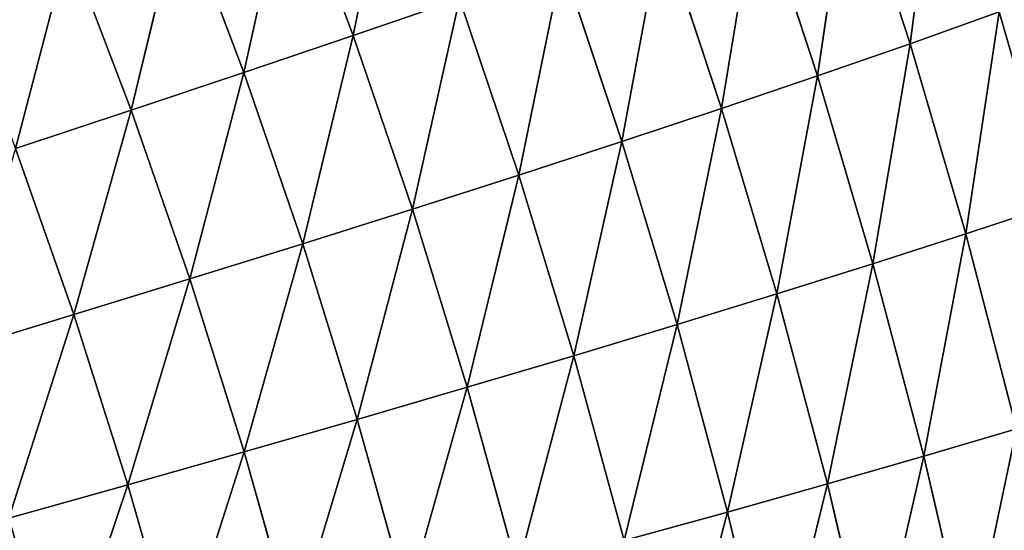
# Model space of a CAD drawing. Extents: x 0 to 500, y 0 to 390.
# Tile 847 of 1056: x 445 to 470, y 246 to 259. Entities that reach past the tile are written whole.
import ezdxf

# ---------------------------------------------------------------- set-up
doc = ezdxf.new("R2010")
doc.units = 0
doc.header["$LTSCALE"] = 25.4
doc.layers.get('0').update_dxf_attribs({"linetype": 'CONTINUOUS'})

# ---------------------------------------------------------------- blocks, each defined once
blk = doc.blocks.new('ATLANTA505_-_S_STL')
at = {"color": 0}
for p, q in [((468.437, 85.531, 125.494), (467.71, 82.165, 131.119)), ((468.437, 85.531, 125.494), (467.71, 82.165, 131.119)), ((467.71, 82.165, 131.119), (469.99, 85.518, 130.306)), ((467.71, 82.165, 131.119), (469.99, 85.518, 130.306)), ((469.135, 82.161, 135.993), (469.99, 85.518, 130.306)), ((469.135, 82.161, 135.993), (469.99, 85.518, 130.306)), ((471.418, 85.51, 135.238), (469.135, 82.161, 135.993)), ((471.418, 85.51, 135.238), (469.135, 82.161, 135.993)), ((471.418, 85.51, 135.238), (469.99, 85.518, 130.306)), ((471.418, 85.51, 135.238), (469.99, 85.518, 130.306)), ((466.163, 82.175, 126.364), (465.34, 78.922, 131.944)), ((466.163, 82.175, 126.364), (465.34, 78.922, 131.944)), ((465.34, 78.922, 131.944), (467.71, 82.165, 131.119)), ((465.34, 78.922, 131.944), (467.71, 82.165, 131.119)), ((466.163, 82.175, 126.364), (467.71, 82.165, 131.119)), ((466.163, 82.175, 126.364), (467.71, 82.165, 131.119)), ((466.761, 78.922, 136.758), (467.71, 82.165, 131.119)), ((466.761, 78.922, 136.758), (467.71, 82.165, 131.119)), ((469.135, 82.161, 135.993), (466.761, 78.922, 136.758)), ((469.135, 82.161, 135.993), (466.761, 78.922, 136.758)), ((469.135, 82.161, 135.993), (467.71, 82.165, 131.119)), ((469.135, 82.161, 135.993), (467.71, 82.165, 131.119)), ((468.059, 78.929, 141.689), (470.436, 82.163, 140.986)), ((468.059, 78.929, 141.689), (470.436, 82.163, 140.986)), ((468.059, 78.929, 141.689), (469.135, 82.161, 135.993)), ((468.059, 78.929, 141.689), (469.135, 82.161, 135.993)), ((470.436, 82.163, 140.986), (469.135, 82.161, 135.993)), ((470.436, 82.163, 140.986), (469.135, 82.161, 135.993)), ((469.235, 78.944, 146.735), (470.436, 82.163, 140.986)), ((469.235, 78.944, 146.735), (470.436, 82.163, 140.986)), ((463.798, 78.928, 127.246), (462.88, 75.794, 132.78)), ((463.798, 78.928, 127.246), (462.88, 75.794, 132.78)), ((462.88, 75.794, 132.78), (465.34, 78.922, 131.944)), ((462.88, 75.794, 132.78), (465.34, 78.922, 131.944)), ((463.798, 78.928, 127.246), (465.34, 78.922, 131.944)), ((463.798, 78.928, 127.246), (465.34, 78.922, 131.944)), ((466.761, 78.922, 136.758), (464.296, 75.799, 137.533)), ((464.296, 75.799, 137.533), (465.34, 78.922, 131.944)), ((464.296, 75.799, 137.533), (465.34, 78.922, 131.944)), ((466.761, 78.922, 136.758), (464.296, 75.799, 137.533)), ((466.761, 78.922, 136.758), (465.34, 78.922, 131.944)), ((466.761, 78.922, 136.758), (465.34, 78.922, 131.944)), ((465.593, 75.812, 142.401), (468.059, 78.929, 141.689)), ((465.593, 75.812, 142.401), (468.059, 78.929, 141.689)), ((465.593, 75.812, 142.401), (466.761, 78.922, 136.758)), ((465.593, 75.812, 142.401), (466.761, 78.922, 136.758)), ((468.059, 78.929, 141.689), (466.761, 78.922, 136.758)), ((468.059, 78.929, 141.689), (466.761, 78.922, 136.758)), ((466.768, 75.832, 147.383), (468.059, 78.929, 141.689)), ((466.768, 75.832, 147.383), (468.059, 78.929, 141.689)), ((469.235, 78.944, 146.735), (468.059, 78.929, 141.689)), ((469.235, 78.944, 146.735), (468.059, 78.929, 141.689)), ((461.344, 75.796, 128.141), (460.33, 72.784, 133.628)), ((461.344, 75.796, 128.141), (460.33, 72.784, 133.628)), ((460.33, 72.784, 133.628), (462.88, 75.794, 132.78)), ((460.33, 72.784, 133.628), (462.88, 75.794, 132.78)), ((461.344, 75.796, 128.141), (462.88, 75.794, 132.78)), ((461.344, 75.796, 128.141), (462.88, 75.794, 132.78)), ((464.296, 75.799, 137.533), (461.742, 72.795, 138.32)), ((464.296, 75.799, 137.533), (461.742, 72.795, 138.32)), ((461.742, 72.795, 138.32), (462.88, 75.794, 132.78)), ((461.742, 72.795, 138.32), (462.88, 75.794, 132.78)), ((464.296, 75.799, 137.533), (462.88, 75.794, 132.78)), ((464.296, 75.799, 137.533), (462.88, 75.794, 132.78)), ((463.035, 72.813, 143.123), (465.593, 75.812, 142.401)), ((463.035, 72.813, 143.123), (465.593, 75.812, 142.401)), ((463.035, 72.813, 143.123), (464.296, 75.799, 137.533)), ((463.035, 72.813, 143.123), (464.296, 75.799, 137.533)), ((464.211, 72.839, 148.039), (465.593, 75.812, 142.401)), ((464.211, 72.839, 148.039), (465.593, 75.812, 142.401)), ((465.593, 75.812, 142.401), (464.296, 75.799, 137.533)), ((465.593, 75.812, 142.401), (464.296, 75.799, 137.533)), ((466.768, 75.832, 147.383), (465.593, 75.812, 142.401)), ((466.768, 75.832, 147.383), (465.593, 75.812, 142.401)), ((457.689, 69.897, 134.489), (460.33, 72.784, 133.628)), ((457.689, 69.897, 134.489), (460.33, 72.784, 133.628)), ((458.8, 72.782, 129.05), (457.689, 69.897, 134.489)), ((458.8, 72.782, 129.05), (457.689, 69.897, 134.489)), ((458.8, 72.782, 129.05), (460.33, 72.784, 133.628)), ((458.8, 72.782, 129.05), (460.33, 72.784, 133.628)), ((461.742, 72.795, 138.32), (459.097, 69.912, 139.117)), ((461.742, 72.795, 138.32), (459.097, 69.912, 139.117)), ((459.097, 69.912, 139.117), (460.33, 72.784, 133.628)), ((459.097, 69.912, 139.117), (460.33, 72.784, 133.628)), ((461.742, 72.795, 138.32), (460.33, 72.784, 133.628)), ((461.742, 72.795, 138.32), (460.33, 72.784, 133.628)), ((460.388, 69.936, 143.855), (463.035, 72.813, 143.123)), ((460.388, 69.936, 143.855), (463.035, 72.813, 143.123)), ((460.388, 69.936, 143.855), (461.742, 72.795, 138.32)), ((460.388, 69.936, 143.855), (461.742, 72.795, 138.32)), ((461.563, 69.969, 148.704), (463.035, 72.813, 143.123)), ((461.563, 69.969, 148.704), (463.035, 72.813, 143.123)), ((463.035, 72.813, 143.123), (461.742, 72.795, 138.32)), ((463.035, 72.813, 143.123), (461.742, 72.795, 138.32)), ((464.211, 72.839, 148.039), (463.035, 72.813, 143.123)), ((464.211, 72.839, 148.039), (463.035, 72.813, 143.123)), ((454.528, 69.89, 125.565), (453.446, 67.121, 130.908)), ((454.528, 69.89, 125.565), (453.446, 67.121, 130.908)), ((453.446, 67.121, 130.908), (456.166, 69.889, 129.972)), ((453.446, 67.121, 130.908), (456.166, 69.889, 129.972)), ((454.962, 67.133, 135.363), (457.689, 69.897, 134.489)), ((454.962, 67.133, 135.363), (457.689, 69.897, 134.489)), ((456.166, 69.889, 129.972), (454.962, 67.133, 135.363)), ((456.166, 69.889, 129.972), (454.962, 67.133, 135.363)), ((456.166, 69.889, 129.972), (457.689, 69.897, 134.489)), ((456.166, 69.889, 129.972), (457.689, 69.897, 134.489)), ((459.097, 69.912, 139.117), (456.365, 67.154, 139.926)), ((459.097, 69.912, 139.117), (456.365, 67.154, 139.926)), ((456.365, 67.154, 139.926), (457.689, 69.897, 134.489)), ((456.365, 67.154, 139.926), (457.689, 69.897, 134.489)), ((457.654, 67.183, 144.598), (459.097, 69.912, 139.117)), ((457.654, 67.183, 144.598), (459.097, 69.912, 139.117)), ((459.097, 69.912, 139.117), (457.689, 69.897, 134.489)), ((459.097, 69.912, 139.117), (457.689, 69.897, 134.489)), ((460.388, 69.936, 143.855), (459.097, 69.912, 139.117)), ((460.388, 69.936, 143.855), (459.097, 69.912, 139.117)), ((450.643, 64.478, 131.858), (453.446, 67.121, 130.908)), ((450.643, 64.478, 131.858), (453.446, 67.121, 130.908)), ((451.816, 67.117, 126.561), (450.643, 64.478, 131.858)), ((451.816, 67.117, 126.561), (450.643, 64.478, 131.858)), ((451.816, 67.117, 126.561), (453.446, 67.121, 130.908)), ((451.816, 67.117, 126.561), (453.446, 67.121, 130.908)), ((452.151, 64.494, 136.25), (454.962, 67.133, 135.363)), ((452.151, 64.494, 136.25), (454.962, 67.133, 135.363)), ((453.446, 67.121, 130.908), (452.151, 64.494, 136.25)), ((453.446, 67.121, 130.908), (452.151, 64.494, 136.25)), ((453.446, 67.121, 130.908), (454.962, 67.133, 135.363)), ((453.446, 67.121, 130.908), (454.962, 67.133, 135.363)), ((456.365, 67.154, 139.926), (453.549, 64.52, 140.747)), ((456.365, 67.154, 139.926), (453.549, 64.52, 140.747)), ((453.549, 64.52, 140.747), (454.962, 67.133, 135.363)), ((453.549, 64.52, 140.747), (454.962, 67.133, 135.363)), ((454.835, 64.554, 145.351), (456.365, 67.154, 139.926)), ((454.835, 64.554, 145.351), (456.365, 67.154, 139.926)), ((456.365, 67.154, 139.926), (454.962, 67.133, 135.363)), ((456.365, 67.154, 139.926), (454.962, 67.133, 135.363)), ((457.654, 67.183, 144.598), (456.365, 67.154, 139.926)), ((457.654, 67.183, 144.598), (456.365, 67.154, 139.926)), ((447.759, 61.961, 132.823), (450.643, 64.478, 131.858)), ((447.759, 61.961, 132.823), (450.643, 64.478, 131.858)), ((449.023, 64.47, 127.573), (447.759, 61.961, 132.823)), ((449.023, 64.47, 127.573), (447.759, 61.961, 132.823)), ((449.023, 64.47, 127.573), (450.643, 64.478, 131.858)), ((449.023, 64.47, 127.573), (450.643, 64.478, 131.858)), ((449.26, 61.982, 137.15), (452.151, 64.494, 136.25)), ((449.26, 61.982, 137.15), (452.151, 64.494, 136.25)), ((450.643, 64.478, 131.858), (449.26, 61.982, 137.15)), ((450.643, 64.478, 131.858), (449.26, 61.982, 137.15)), ((450.643, 64.478, 131.858), (452.151, 64.494, 136.25)), ((450.643, 64.478, 131.858), (452.151, 64.494, 136.25)), ((453.549, 64.52, 140.747), (450.652, 62.012, 141.58)), ((453.549, 64.52, 140.747), (450.652, 62.012, 141.58)), ((450.652, 62.012, 141.58), (452.151, 64.494, 136.25)), ((450.652, 62.012, 141.58), (452.151, 64.494, 136.25)), ((451.934, 62.051, 146.116), (453.549, 64.52, 140.747)), ((451.934, 62.051, 146.116), (453.549, 64.52, 140.747)), ((453.549, 64.52, 140.747), (452.151, 64.494, 136.25)), ((453.549, 64.52, 140.747), (452.151, 64.494, 136.25)), ((454.835, 64.554, 145.351), (453.549, 64.52, 140.747)), ((454.835, 64.554, 145.351), (453.549, 64.52, 140.747)), ((451.934, 62.051, 146.116), (450.652, 62.012, 141.58)), ((451.934, 62.051, 146.116), (450.652, 62.012, 141.58)), ((444.799, 59.572, 133.803), (447.759, 61.961, 132.823)), ((444.799, 59.572, 133.803), (447.759, 61.961, 132.823)), ((446.15, 61.95, 128.601), (444.799, 59.572, 133.803)), ((446.15, 61.95, 128.601), (444.799, 59.572, 133.803)), ((446.15, 61.95, 128.601), (447.759, 61.961, 132.823)), ((446.15, 61.95, 128.601), (447.759, 61.961, 132.823)), ((446.291, 59.597, 138.063), (449.26, 61.982, 137.15)), ((446.291, 59.597, 138.063), (449.26, 61.982, 137.15)), ((447.759, 61.961, 132.823), (446.291, 59.597, 138.063)), ((447.759, 61.961, 132.823), (446.291, 59.597, 138.063)), ((450.652, 62.012, 141.58), (447.676, 59.63, 142.426)), ((450.652, 62.012, 141.58), (447.676, 59.63, 142.426)), ((447.676, 59.63, 142.426), (449.26, 61.982, 137.15)), ((447.676, 59.63, 142.426), (449.26, 61.982, 137.15)), ((447.759, 61.961, 132.823), (449.26, 61.982, 137.15)), ((447.759, 61.961, 132.823), (449.26, 61.982, 137.15)), ((448.955, 59.674, 146.891), (450.652, 62.012, 141.58)), ((448.955, 59.674, 146.891), (450.652, 62.012, 141.58)), ((450.652, 62.012, 141.58), (449.26, 61.982, 137.15)), ((450.652, 62.012, 141.58), (449.26, 61.982, 137.15)), ((443.249, 57.337, 138.99), (446.291, 59.597, 138.063)), ((443.249, 57.337, 138.99), (446.291, 59.597, 138.063)), ((447.676, 59.63, 142.426), (444.628, 57.374, 143.283)), ((447.676, 59.63, 142.426), (444.628, 57.374, 143.283)), ((444.628, 57.374, 143.283), (446.291, 59.597, 138.063)), ((444.628, 57.374, 143.283), (446.291, 59.597, 138.063)), ((444.799, 59.572, 133.803), (446.291, 59.597, 138.063)), ((444.799, 59.572, 133.803), (446.291, 59.597, 138.063)), ((445.901, 57.421, 147.677), (447.676, 59.63, 142.426)), ((445.901, 57.421, 147.677), (447.676, 59.63, 142.426)), ((447.676, 59.63, 142.426), (446.291, 59.597, 138.063)), ((447.676, 59.63, 142.426), (446.291, 59.597, 138.063)), ((448.955, 59.674, 146.891), (447.676, 59.63, 142.426)), ((448.955, 59.674, 146.891), (447.676, 59.63, 142.426))]:
    blk.add_line(p, q, dxfattribs=at)
mesh = blk.add_polyface(dxfattribs=at)
corners = [(472.18, 88.979, 129.503), (469.99, 85.518, 130.306), (471.418, 85.51, 135.238)]
mesh.append_faces([[corners[k] for k in face] for face in [(0, 1, 2)]], dxfattribs={"color": 0})
mesh = blk.add_polyface(dxfattribs=at)
corners = [(468.437, 85.531, 125.494), (466.163, 82.175, 126.364), (467.71, 82.165, 131.119)]
mesh.append_faces([[corners[k] for k in face] for face in [(0, 1, 2)]], dxfattribs={"color": 0})
mesh = blk.add_polyface(dxfattribs=at)
corners = [(468.437, 85.531, 125.494), (467.71, 82.165, 131.119), (469.99, 85.518, 130.306)]
mesh.append_faces([[corners[k] for k in face] for face in [(0, 1, 2)]], dxfattribs={"color": 0})
mesh = blk.add_polyface(dxfattribs=at)
corners = [(469.99, 85.518, 130.306), (467.71, 82.165, 131.119), (469.135, 82.161, 135.993)]
mesh.append_faces([[corners[k] for k in face] for face in [(0, 1, 2)]], dxfattribs={"color": 0})
mesh = blk.add_polyface(dxfattribs=at)
corners = [(469.99, 85.518, 130.306), (469.135, 82.161, 135.993), (471.418, 85.51, 135.238)]
mesh.append_faces([[corners[k] for k in face] for face in [(0, 1, 2)]], dxfattribs={"color": 0})
mesh = blk.add_polyface(dxfattribs=at)
corners = [(471.418, 85.51, 135.238), (469.135, 82.161, 135.993), (470.436, 82.163, 140.986)]
mesh.append_faces([[corners[k] for k in face] for face in [(0, 1, 2)]], dxfattribs={"color": 0})
mesh = blk.add_polyface(dxfattribs=at)
corners = [(466.163, 82.175, 126.364), (463.798, 78.928, 127.246), (465.34, 78.922, 131.944)]
mesh.append_faces([[corners[k] for k in face] for face in [(0, 1, 2)]], dxfattribs={"color": 0})
mesh = blk.add_polyface(dxfattribs=at)
corners = [(466.163, 82.175, 126.364), (465.34, 78.922, 131.944), (467.71, 82.165, 131.119)]
mesh.append_faces([[corners[k] for k in face] for face in [(0, 1, 2)]], dxfattribs={"color": 0})
mesh = blk.add_polyface(dxfattribs=at)
corners = [(467.71, 82.165, 131.119), (465.34, 78.922, 131.944), (466.761, 78.922, 136.758)]
mesh.append_faces([[corners[k] for k in face] for face in [(0, 1, 2)]], dxfattribs={"color": 0})
mesh = blk.add_polyface(dxfattribs=at)
corners = [(467.71, 82.165, 131.119), (466.761, 78.922, 136.758), (469.135, 82.161, 135.993)]
mesh.append_faces([[corners[k] for k in face] for face in [(0, 1, 2)]], dxfattribs={"color": 0})
mesh = blk.add_polyface(dxfattribs=at)
corners = [(469.135, 82.161, 135.993), (466.761, 78.922, 136.758), (468.059, 78.929, 141.689)]
mesh.append_faces([[corners[k] for k in face] for face in [(0, 1, 2)]], dxfattribs={"color": 0})
mesh = blk.add_polyface(dxfattribs=at)
corners = [(470.436, 82.163, 140.986), (469.135, 82.161, 135.993), (468.059, 78.929, 141.689)]
mesh.append_faces([[corners[k] for k in face] for face in [(0, 1, 2)]], dxfattribs={"color": 0})
mesh = blk.add_polyface(dxfattribs=at)
corners = [(470.436, 82.163, 140.986), (468.059, 78.929, 141.689), (469.235, 78.944, 146.735)]
mesh.append_faces([[corners[k] for k in face] for face in [(0, 1, 2)]], dxfattribs={"color": 0})
mesh = blk.add_polyface(dxfattribs=at)
corners = [(471.613, 82.171, 146.096), (470.436, 82.163, 140.986), (469.235, 78.944, 146.735)]
mesh.append_faces([[corners[k] for k in face] for face in [(0, 1, 2)]], dxfattribs={"color": 0})
mesh = blk.add_polyface(dxfattribs=at)
corners = [(463.798, 78.928, 127.246), (461.344, 75.796, 128.141), (462.88, 75.794, 132.78)]
mesh.append_faces([[corners[k] for k in face] for face in [(0, 1, 2)]], dxfattribs={"color": 0})
mesh = blk.add_polyface(dxfattribs=at)
corners = [(463.798, 78.928, 127.246), (462.88, 75.794, 132.78), (465.34, 78.922, 131.944)]
mesh.append_faces([[corners[k] for k in face] for face in [(0, 1, 2)]], dxfattribs={"color": 0})
mesh = blk.add_polyface(dxfattribs=at)
corners = [(465.34, 78.922, 131.944), (462.88, 75.794, 132.78), (464.296, 75.799, 137.533)]
mesh.append_faces([[corners[k] for k in face] for face in [(0, 1, 2)]], dxfattribs={"color": 0})
mesh = blk.add_polyface(dxfattribs=at)
corners = [(466.761, 78.922, 136.758), (464.296, 75.799, 137.533), (465.593, 75.812, 142.401)]
mesh.append_faces([[corners[k] for k in face] for face in [(0, 1, 2)]], dxfattribs={"color": 0})
mesh = blk.add_polyface(dxfattribs=at)
corners = [(466.761, 78.922, 136.758), (465.34, 78.922, 131.944), (464.296, 75.799, 137.533)]
mesh.append_faces([[corners[k] for k in face] for face in [(0, 1, 2)]], dxfattribs={"color": 0})
mesh = blk.add_polyface(dxfattribs=at)
corners = [(468.059, 78.929, 141.689), (466.761, 78.922, 136.758), (465.593, 75.812, 142.401)]
mesh.append_faces([[corners[k] for k in face] for face in [(0, 1, 2)]], dxfattribs={"color": 0})
mesh = blk.add_polyface(dxfattribs=at)
corners = [(468.059, 78.929, 141.689), (465.593, 75.812, 142.401), (466.768, 75.832, 147.383)]
mesh.append_faces([[corners[k] for k in face] for face in [(0, 1, 2)]], dxfattribs={"color": 0})
mesh = blk.add_polyface(dxfattribs=at)
corners = [(469.235, 78.944, 146.735), (468.059, 78.929, 141.689), (466.768, 75.832, 147.383)]
mesh.append_faces([[corners[k] for k in face] for face in [(0, 1, 2)]], dxfattribs={"color": 0})
mesh = blk.add_polyface(dxfattribs=at)
corners = [(461.344, 75.796, 128.141), (458.8, 72.782, 129.05), (460.33, 72.784, 133.628)]
mesh.append_faces([[corners[k] for k in face] for face in [(0, 1, 2)]], dxfattribs={"color": 0})
mesh = blk.add_polyface(dxfattribs=at)
corners = [(461.344, 75.796, 128.141), (460.33, 72.784, 133.628), (462.88, 75.794, 132.78)]
mesh.append_faces([[corners[k] for k in face] for face in [(0, 1, 2)]], dxfattribs={"color": 0})
mesh = blk.add_polyface(dxfattribs=at)
corners = [(462.88, 75.794, 132.78), (460.33, 72.784, 133.628), (461.742, 72.795, 138.32)]
mesh.append_faces([[corners[k] for k in face] for face in [(0, 1, 2)]], dxfattribs={"color": 0})
mesh = blk.add_polyface(dxfattribs=at)
corners = [(464.296, 75.799, 137.533), (461.742, 72.795, 138.32), (463.035, 72.813, 143.123)]
mesh.append_faces([[corners[k] for k in face] for face in [(0, 1, 2)]], dxfattribs={"color": 0})
mesh = blk.add_polyface(dxfattribs=at)
corners = [(464.296, 75.799, 137.533), (462.88, 75.794, 132.78), (461.742, 72.795, 138.32)]
mesh.append_faces([[corners[k] for k in face] for face in [(0, 1, 2)]], dxfattribs={"color": 0})
mesh = blk.add_polyface(dxfattribs=at)
corners = [(465.593, 75.812, 142.401), (464.296, 75.799, 137.533), (463.035, 72.813, 143.123)]
mesh.append_faces([[corners[k] for k in face] for face in [(0, 1, 2)]], dxfattribs={"color": 0})
mesh = blk.add_polyface(dxfattribs=at)
corners = [(465.593, 75.812, 142.401), (463.035, 72.813, 143.123), (464.211, 72.839, 148.039)]
mesh.append_faces([[corners[k] for k in face] for face in [(0, 1, 2)]], dxfattribs={"color": 0})
mesh = blk.add_polyface(dxfattribs=at)
corners = [(466.768, 75.832, 147.383), (465.593, 75.812, 142.401), (464.211, 72.839, 148.039)]
mesh.append_faces([[corners[k] for k in face] for face in [(0, 1, 2)]], dxfattribs={"color": 0})
mesh = blk.add_polyface(dxfattribs=at)
corners = [(457.689, 69.897, 134.489), (458.8, 72.782, 129.05), (456.166, 69.889, 129.972)]
mesh.append_faces([[corners[k] for k in face] for face in [(0, 1, 2)]], dxfattribs={"color": 0})
mesh = blk.add_polyface(dxfattribs=at)
corners = [(457.689, 69.897, 134.489), (460.33, 72.784, 133.628), (458.8, 72.782, 129.05)]
mesh.append_faces([[corners[k] for k in face] for face in [(0, 1, 2)]], dxfattribs={"color": 0})
mesh = blk.add_polyface(dxfattribs=at)
corners = [(459.097, 69.912, 139.117), (460.33, 72.784, 133.628), (457.689, 69.897, 134.489)]
mesh.append_faces([[corners[k] for k in face] for face in [(0, 1, 2)]], dxfattribs={"color": 0})
mesh = blk.add_polyface(dxfattribs=at)
corners = [(461.742, 72.795, 138.32), (459.097, 69.912, 139.117), (460.388, 69.936, 143.855)]
mesh.append_faces([[corners[k] for k in face] for face in [(0, 1, 2)]], dxfattribs={"color": 0})
mesh = blk.add_polyface(dxfattribs=at)
corners = [(459.097, 69.912, 139.117), (461.742, 72.795, 138.32), (460.33, 72.784, 133.628)]
mesh.append_faces([[corners[k] for k in face] for face in [(0, 1, 2)]], dxfattribs={"color": 0})
mesh = blk.add_polyface(dxfattribs=at)
corners = [(463.035, 72.813, 143.123), (461.742, 72.795, 138.32), (460.388, 69.936, 143.855)]
mesh.append_faces([[corners[k] for k in face] for face in [(0, 1, 2)]], dxfattribs={"color": 0})
mesh = blk.add_polyface(dxfattribs=at)
corners = [(463.035, 72.813, 143.123), (460.388, 69.936, 143.855), (461.563, 69.969, 148.704)]
mesh.append_faces([[corners[k] for k in face] for face in [(0, 1, 2)]], dxfattribs={"color": 0})
mesh = blk.add_polyface(dxfattribs=at)
corners = [(464.211, 72.839, 148.039), (463.035, 72.813, 143.123), (461.563, 69.969, 148.704)]
mesh.append_faces([[corners[k] for k in face] for face in [(0, 1, 2)]], dxfattribs={"color": 0})
mesh = blk.add_polyface(dxfattribs=at)
corners = [(453.446, 67.121, 130.908), (454.528, 69.89, 125.565), (451.816, 67.117, 126.561)]
mesh.append_faces([[corners[k] for k in face] for face in [(0, 1, 2)]], dxfattribs={"color": 0})
mesh = blk.add_polyface(dxfattribs=at)
corners = [(453.446, 67.121, 130.908), (456.166, 69.889, 129.972), (454.528, 69.89, 125.565)]
mesh.append_faces([[corners[k] for k in face] for face in [(0, 1, 2)]], dxfattribs={"color": 0})
mesh = blk.add_polyface(dxfattribs=at)
corners = [(454.962, 67.133, 135.363), (456.166, 69.889, 129.972), (453.446, 67.121, 130.908)]
mesh.append_faces([[corners[k] for k in face] for face in [(0, 1, 2)]], dxfattribs={"color": 0})
mesh = blk.add_polyface(dxfattribs=at)
corners = [(454.962, 67.133, 135.363), (457.689, 69.897, 134.489), (456.166, 69.889, 129.972)]
mesh.append_faces([[corners[k] for k in face] for face in [(0, 1, 2)]], dxfattribs={"color": 0})
mesh = blk.add_polyface(dxfattribs=at)
corners = [(456.365, 67.154, 139.926), (457.689, 69.897, 134.489), (454.962, 67.133, 135.363)]
mesh.append_faces([[corners[k] for k in face] for face in [(0, 1, 2)]], dxfattribs={"color": 0})
mesh = blk.add_polyface(dxfattribs=at)
corners = [(457.654, 67.183, 144.598), (459.097, 69.912, 139.117), (456.365, 67.154, 139.926)]
mesh.append_faces([[corners[k] for k in face] for face in [(0, 1, 2)]], dxfattribs={"color": 0})
mesh = blk.add_polyface(dxfattribs=at)
corners = [(456.365, 67.154, 139.926), (459.097, 69.912, 139.117), (457.689, 69.897, 134.489)]
mesh.append_faces([[corners[k] for k in face] for face in [(0, 1, 2)]], dxfattribs={"color": 0})
mesh = blk.add_polyface(dxfattribs=at)
corners = [(457.654, 67.183, 144.598), (460.388, 69.936, 143.855), (459.097, 69.912, 139.117)]
mesh.append_faces([[corners[k] for k in face] for face in [(0, 1, 2)]], dxfattribs={"color": 0})
mesh = blk.add_polyface(dxfattribs=at)
corners = [(450.643, 64.478, 131.858), (451.816, 67.117, 126.561), (449.023, 64.47, 127.573)]
mesh.append_faces([[corners[k] for k in face] for face in [(0, 1, 2)]], dxfattribs={"color": 0})
mesh = blk.add_polyface(dxfattribs=at)
corners = [(450.643, 64.478, 131.858), (453.446, 67.121, 130.908), (451.816, 67.117, 126.561)]
mesh.append_faces([[corners[k] for k in face] for face in [(0, 1, 2)]], dxfattribs={"color": 0})
mesh = blk.add_polyface(dxfattribs=at)
corners = [(452.151, 64.494, 136.25), (453.446, 67.121, 130.908), (450.643, 64.478, 131.858)]
mesh.append_faces([[corners[k] for k in face] for face in [(0, 1, 2)]], dxfattribs={"color": 0})
mesh = blk.add_polyface(dxfattribs=at)
corners = [(452.151, 64.494, 136.25), (454.962, 67.133, 135.363), (453.446, 67.121, 130.908)]
mesh.append_faces([[corners[k] for k in face] for face in [(0, 1, 2)]], dxfattribs={"color": 0})
mesh = blk.add_polyface(dxfattribs=at)
corners = [(453.549, 64.52, 140.747), (454.962, 67.133, 135.363), (452.151, 64.494, 136.25)]
mesh.append_faces([[corners[k] for k in face] for face in [(0, 1, 2)]], dxfattribs={"color": 0})
mesh = blk.add_polyface(dxfattribs=at)
corners = [(454.835, 64.554, 145.351), (456.365, 67.154, 139.926), (453.549, 64.52, 140.747)]
mesh.append_faces([[corners[k] for k in face] for face in [(0, 1, 2)]], dxfattribs={"color": 0})
mesh = blk.add_polyface(dxfattribs=at)
corners = [(453.549, 64.52, 140.747), (456.365, 67.154, 139.926), (454.962, 67.133, 135.363)]
mesh.append_faces([[corners[k] for k in face] for face in [(0, 1, 2)]], dxfattribs={"color": 0})
mesh = blk.add_polyface(dxfattribs=at)
corners = [(454.835, 64.554, 145.351), (457.654, 67.183, 144.598), (456.365, 67.154, 139.926)]
mesh.append_faces([[corners[k] for k in face] for face in [(0, 1, 2)]], dxfattribs={"color": 0})
mesh = blk.add_polyface(dxfattribs=at)
corners = [(447.759, 61.961, 132.823), (449.023, 64.47, 127.573), (446.15, 61.95, 128.601)]
mesh.append_faces([[corners[k] for k in face] for face in [(0, 1, 2)]], dxfattribs={"color": 0})
mesh = blk.add_polyface(dxfattribs=at)
corners = [(447.759, 61.961, 132.823), (450.643, 64.478, 131.858), (449.023, 64.47, 127.573)]
mesh.append_faces([[corners[k] for k in face] for face in [(0, 1, 2)]], dxfattribs={"color": 0})
mesh = blk.add_polyface(dxfattribs=at)
corners = [(449.26, 61.982, 137.15), (450.643, 64.478, 131.858), (447.759, 61.961, 132.823)]
mesh.append_faces([[corners[k] for k in face] for face in [(0, 1, 2)]], dxfattribs={"color": 0})
mesh = blk.add_polyface(dxfattribs=at)
corners = [(449.26, 61.982, 137.15), (452.151, 64.494, 136.25), (450.643, 64.478, 131.858)]
mesh.append_faces([[corners[k] for k in face] for face in [(0, 1, 2)]], dxfattribs={"color": 0})
mesh = blk.add_polyface(dxfattribs=at)
corners = [(450.652, 62.012, 141.58), (452.151, 64.494, 136.25), (449.26, 61.982, 137.15)]
mesh.append_faces([[corners[k] for k in face] for face in [(0, 1, 2)]], dxfattribs={"color": 0})
mesh = blk.add_polyface(dxfattribs=at)
corners = [(451.934, 62.051, 146.116), (453.549, 64.52, 140.747), (450.652, 62.012, 141.58)]
mesh.append_faces([[corners[k] for k in face] for face in [(0, 1, 2)]], dxfattribs={"color": 0})
mesh = blk.add_polyface(dxfattribs=at)
corners = [(450.652, 62.012, 141.58), (453.549, 64.52, 140.747), (452.151, 64.494, 136.25)]
mesh.append_faces([[corners[k] for k in face] for face in [(0, 1, 2)]], dxfattribs={"color": 0})
mesh = blk.add_polyface(dxfattribs=at)
corners = [(451.934, 62.051, 146.116), (454.835, 64.554, 145.351), (453.549, 64.52, 140.747)]
mesh.append_faces([[corners[k] for k in face] for face in [(0, 1, 2)]], dxfattribs={"color": 0})
mesh = blk.add_polyface(dxfattribs=at)
corners = [(448.955, 59.674, 146.891), (451.934, 62.051, 146.116), (450.652, 62.012, 141.58)]
mesh.append_faces([[corners[k] for k in face] for face in [(0, 1, 2)]], dxfattribs={"color": 0})
mesh = blk.add_polyface(dxfattribs=at)
corners = [(444.799, 59.572, 133.803), (446.15, 61.95, 128.601), (443.201, 59.557, 129.645)]
mesh.append_faces([[corners[k] for k in face] for face in [(0, 1, 2)]], dxfattribs={"color": 0})
mesh = blk.add_polyface(dxfattribs=at)
corners = [(444.799, 59.572, 133.803), (447.759, 61.961, 132.823), (446.15, 61.95, 128.601)]
mesh.append_faces([[corners[k] for k in face] for face in [(0, 1, 2)]], dxfattribs={"color": 0})
mesh = blk.add_polyface(dxfattribs=at)
corners = [(446.291, 59.597, 138.063), (447.759, 61.961, 132.823), (444.799, 59.572, 133.803)]
mesh.append_faces([[corners[k] for k in face] for face in [(0, 1, 2)]], dxfattribs={"color": 0})
mesh = blk.add_polyface(dxfattribs=at)
corners = [(446.291, 59.597, 138.063), (449.26, 61.982, 137.15), (447.759, 61.961, 132.823)]
mesh.append_faces([[corners[k] for k in face] for face in [(0, 1, 2)]], dxfattribs={"color": 0})
mesh = blk.add_polyface(dxfattribs=at)
corners = [(447.676, 59.63, 142.426), (449.26, 61.982, 137.15), (446.291, 59.597, 138.063)]
mesh.append_faces([[corners[k] for k in face] for face in [(0, 1, 2)]], dxfattribs={"color": 0})
mesh = blk.add_polyface(dxfattribs=at)
corners = [(448.955, 59.674, 146.891), (450.652, 62.012, 141.58), (447.676, 59.63, 142.426)]
mesh.append_faces([[corners[k] for k in face] for face in [(0, 1, 2)]], dxfattribs={"color": 0})
mesh = blk.add_polyface(dxfattribs=at)
corners = [(447.676, 59.63, 142.426), (450.652, 62.012, 141.58), (449.26, 61.982, 137.15)]
mesh.append_faces([[corners[k] for k in face] for face in [(0, 1, 2)]], dxfattribs={"color": 0})
mesh = blk.add_polyface(dxfattribs=at)
corners = [(443.249, 57.337, 138.99), (446.291, 59.597, 138.063), (444.799, 59.572, 133.803)]
mesh.append_faces([[corners[k] for k in face] for face in [(0, 1, 2)]], dxfattribs={"color": 0})
mesh = blk.add_polyface(dxfattribs=at)
corners = [(444.628, 57.374, 143.283), (446.291, 59.597, 138.063), (443.249, 57.337, 138.99)]
mesh.append_faces([[corners[k] for k in face] for face in [(0, 1, 2)]], dxfattribs={"color": 0})
mesh = blk.add_polyface(dxfattribs=at)
corners = [(445.901, 57.421, 147.677), (447.676, 59.63, 142.426), (444.628, 57.374, 143.283)]
mesh.append_faces([[corners[k] for k in face] for face in [(0, 1, 2)]], dxfattribs={"color": 0})
mesh = blk.add_polyface(dxfattribs=at)
corners = [(444.628, 57.374, 143.283), (447.676, 59.63, 142.426), (446.291, 59.597, 138.063)]
mesh.append_faces([[corners[k] for k in face] for face in [(0, 1, 2)]], dxfattribs={"color": 0})
mesh = blk.add_polyface(dxfattribs=at)
corners = [(445.901, 57.421, 147.677), (448.955, 59.674, 146.891), (447.676, 59.63, 142.426)]
mesh.append_faces([[corners[k] for k in face] for face in [(0, 1, 2)]], dxfattribs={"color": 0})
mesh = blk.add_polyface(dxfattribs=at)
corners = [(442.777, 55.288, 148.473), (445.901, 57.421, 147.677), (444.628, 57.374, 143.283)]
mesh.append_faces([[corners[k] for k in face] for face in [(0, 1, 2)]], dxfattribs={"color": 0})

msp = doc.modelspace()

# ---------------------------------------------------------------- block references
at = {"color": 254, "extrusion": (0, -1, 1.11022e-16)}
msp.add_blockref('ATLANTA505_-_S_STL', (-0.149, -0.01, -389.852), dxfattribs=at)

doc.saveas('drawing.dxf')
